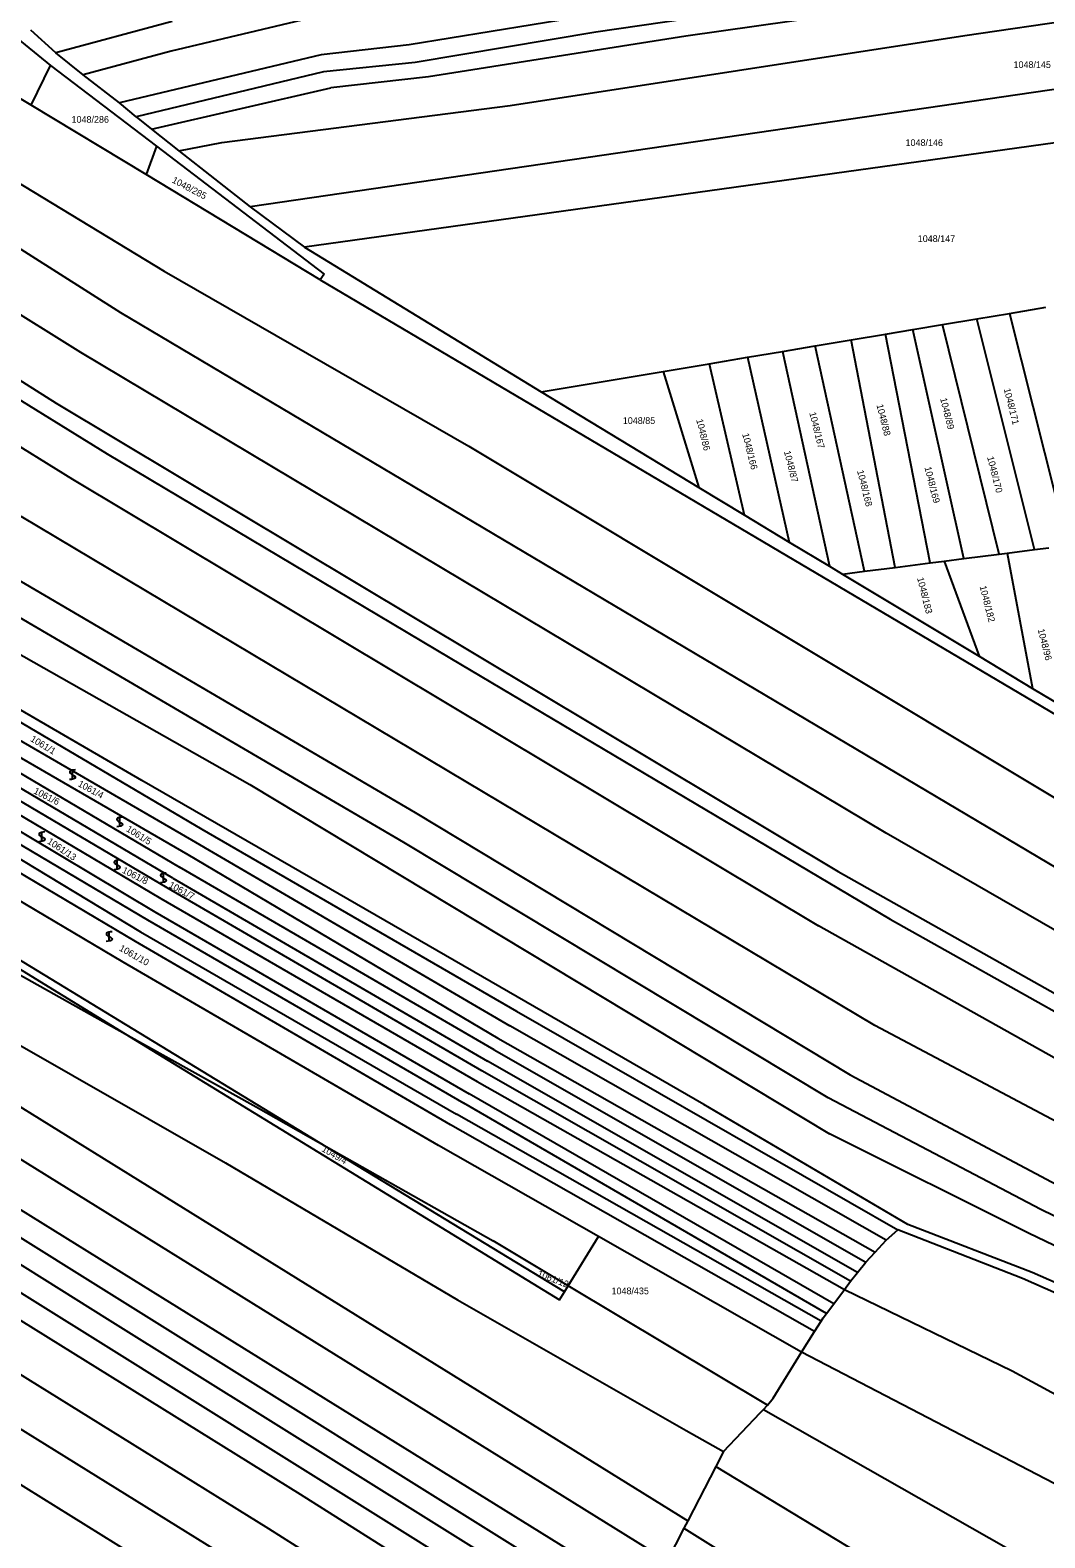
# Model space of a CAD drawing. Extents: x -580630 to -576196, y -1189024 to -1183567.
# Drawn here: x -577256.5 to -576999.1, y -1186079.1 to -1185696.6 of the extents above; entities that cross this region are included whole.
import ezdxf

# ---------------------------------------------------------------- set-up
doc = ezdxf.new("R2010")
doc.units = 0
for name, color, linetype in [('Vrstva 1', 7, 'Continuous'), ('Vrstva 18', 7, 'Continuous'), ('Vrstva 25', 7, 'Continuous'), ('Vrstva 6', 7, 'Continuous')]:
    doc.layers.add(name, color=color, linetype=linetype)

msp = doc.modelspace()

# ---------------------------------------------------------------- linework, layer by layer
at = {"layer": 'Vrstva 1'}
for p, q in [((-577303.7, -1185757.24), (-577249.9, -1185791.2)), ((-577274.45, -1185780.98), (-577236.99, -1185804.05)), ((-577249.9, -1185791.2), (-577051.47, -1185910.05)), ((-577236.99, -1185804.05), (-577150.08, -1185855.81)), ((-577293.97, -1185851.48), (-577213.01, -1185899.28)), ((-577228.19, -1185886.93), (-577287.34, -1185852.66)), ((-577150.08, -1185855.81), (-577038.32, -1185922.13)), ((-577182.52, -1185913.23), (-577228.19, -1185886.93)), ((-577183.37, -1185978.66), (-577320.56, -1185895.19)), ((-577321.42, -1185896.6), (-577232.4, -1185951.17)), ((-577213.01, -1185899.28), (-577133.11, -1185945.48)), ((-577051.47, -1185910.05), (-576916.55, -1185986.01)), ((-577085.63, -1185969.09), (-577182.52, -1185913.23)), ((-577345.25, -1185916.34), (-577217.75, -1185995.36)), ((-577223.86, -1186004.84), (-577351.3, -1185925.72)), ((-577038.32, -1185922.13), (-576946.61, -1185973.52)), ((-577230.22, -1186013.7), (-577357.71, -1185934.66)), ((-577234.43, -1186018.3), (-577361.66, -1185938.84)), ((-577364.21, -1185944.01), (-577236.98, -1186023.47)), ((-577275.08, -1185945.05), (-577206.93, -1185983.93)), ((-577133.11, -1185945.48), (-577036.36, -1186000.94)), ((-577239.95, -1186028.78), (-577367.18, -1185949.33)), ((-577232.4, -1185951.17), (-577122.21, -1186018.71)), ((-577033.87, -1185999.54), (-577085.63, -1185969.09)), ((-577120.94, -1186016.64), (-577183.37, -1185978.66)), ((-577206.93, -1185983.93), (-577148.08, -1186018.68)), ((-577217.75, -1185995.36), (-577089.68, -1186074.73)), ((-577297.81, -1185999.82), (-577187.98, -1186068.02)), ((-577039.32, -1186003.57), (-577036.36, -1186000.94)), ((-577004.76, -1186013.29), (-577036.36, -1186000.94)), ((-577002.32, -1186011.72), (-577033.87, -1185999.54)), ((-577094.94, -1186084.88), (-577223.86, -1186004.84)), ((-577120, -1186015.1), (-577112.36, -1186002.63)), ((-577060.82, -1186032), (-577112.36, -1186002.63)), ((-577042.14, -1186006.58), (-577039.32, -1186003.57)), ((-577195.96, -1186076.82), (-577305.79, -1186008.63)), ((-577046.64, -1186011.72), (-577044.52, -1186009.11)), ((-577044.52, -1186009.11), (-577042.14, -1186006.58)), ((-577099.92, -1186094.48), (-577230.22, -1186013.7)), ((-577048.35, -1186013.99), (-577046.64, -1186011.72)), ((-576968.65, -1186029.22), (-577004.76, -1186013.29)), ((-576961.08, -1186029.99), (-577002.32, -1186011.72)), ((-577314.04, -1186017.24), (-577204.22, -1186085.44)), ((-577122.21, -1186018.71), (-577120.94, -1186016.64)), ((-577120.94, -1186016.64), (-577120, -1186015.1)), ((-577052.62, -1186019.66), (-577049.92, -1186016.07)), ((-577049.92, -1186016.07), (-577048.35, -1186013.99)), ((-577102.98, -1186100.4), (-577234.43, -1186018.3)), ((-577148.08, -1186018.68), (-577090.07, -1186051.86)), ((-577054.49, -1186022.15), (-577052.62, -1186019.66)), ((-577236.98, -1186023.47), (-577105.63, -1186105.51)), ((-577057.5, -1186026.73), (-577055.85, -1186024.11)), ((-577055.85, -1186024.11), (-577055.29, -1186023.22)), ((-577055.29, -1186023.22), (-577054.49, -1186022.15)), ((-577209.88, -1186096.04), (-577319.71, -1186027.84)), ((-577108.43, -1186110.92), (-577239.95, -1186028.78)), ((-577060.82, -1186032), (-577057.5, -1186026.73)), ((-577090.07, -1186051.86), (-577080.57, -1186057.13)), ((-577080.57, -1186057.13), (-577082.58, -1186061.01)), ((-577082.58, -1186061.01), (-577089.68, -1186074.73)), ((-577187.98, -1186068.02), (-577111.29, -1186116.44)), ((-577089.68, -1186074.73), (-577090.66, -1186076.63)), ((-577116.55, -1186126.96), (-577195.96, -1186076.82)), ((-577090.66, -1186076.63), (-577094.94, -1186084.88))]:
    msp.add_line(p, q, dxfattribs=at)
at = {"layer": 'Vrstva 25'}
for points in [[(-577245.05, -1185884.22), (-577245.56, -1185884.28), (-577245.91, -1185884.33), (-577246.15, -1185884.41), (-577246.33, -1185884.52), (-577246.45, -1185884.61), (-577246.5, -1185884.78), (-577246.45, -1185885.01), (-577246.06, -1185885.33), (-577245.5, -1185885.64), (-577245.15, -1185885.91), (-577245.08, -1185886.11), (-577245.15, -1185886.31), (-577245.31, -1185886.44), (-577245.5, -1185886.51), (-577246.03, -1185886.64), (-577246.55, -1185886.71)], [(-577245.8, -1185886.72), (-577245.8, -1185885.45), (-577245.8, -1185884.22)], [(-577233.07, -1185896.21), (-577233.58, -1185896.27), (-577233.93, -1185896.32), (-577234.17, -1185896.4), (-577234.35, -1185896.51), (-577234.47, -1185896.6), (-577234.52, -1185896.77), (-577234.47, -1185897), (-577234.08, -1185897.32), (-577233.52, -1185897.63), (-577233.17, -1185897.9), (-577233.1, -1185898.1), (-577233.17, -1185898.3), (-577233.33, -1185898.43), (-577233.52, -1185898.5), (-577234.05, -1185898.63), (-577234.57, -1185898.7)], [(-577233.82, -1185898.71), (-577233.82, -1185897.44), (-577233.82, -1185896.21)], [(-577252.82, -1185899.99), (-577253.33, -1185900.05), (-577253.68, -1185900.1), (-577253.92, -1185900.18), (-577254.1, -1185900.29), (-577254.22, -1185900.38), (-577254.27, -1185900.55), (-577254.22, -1185900.78), (-577253.83, -1185901.1), (-577253.27, -1185901.41), (-577252.92, -1185901.68), (-577252.85, -1185901.88), (-577252.92, -1185902.08), (-577253.08, -1185902.21), (-577253.27, -1185902.28), (-577253.8, -1185902.41), (-577254.32, -1185902.48)], [(-577253.57, -1185902.49), (-577253.57, -1185901.22), (-577253.57, -1185899.99)], [(-577233.74, -1185907.09), (-577234.25, -1185907.15), (-577234.6, -1185907.2), (-577234.84, -1185907.28), (-577235.02, -1185907.39), (-577235.14, -1185907.48), (-577235.19, -1185907.65), (-577235.14, -1185907.88), (-577234.75, -1185908.2), (-577234.19, -1185908.51), (-577233.84, -1185908.78), (-577233.77, -1185908.98), (-577233.84, -1185909.18), (-577234, -1185909.31), (-577234.19, -1185909.38), (-577234.72, -1185909.51), (-577235.24, -1185909.58)], [(-577234.49, -1185909.59), (-577234.49, -1185908.32), (-577234.49, -1185907.09)], [(-577221.98, -1185910.42), (-577222.49, -1185910.48), (-577222.84, -1185910.53), (-577223.08, -1185910.61), (-577223.26, -1185910.72), (-577223.38, -1185910.81), (-577223.43, -1185910.98), (-577223.38, -1185911.21), (-577222.99, -1185911.53), (-577222.43, -1185911.84), (-577222.08, -1185912.11), (-577222.01, -1185912.31), (-577222.08, -1185912.51), (-577222.24, -1185912.64), (-577222.43, -1185912.71), (-577222.96, -1185912.84), (-577223.48, -1185912.91)], [(-577222.73, -1185912.92), (-577222.73, -1185911.65), (-577222.73, -1185910.42)], [(-577235.73, -1185925.29), (-577236.24, -1185925.35), (-577236.59, -1185925.4), (-577236.83, -1185925.48), (-577237.01, -1185925.59), (-577237.13, -1185925.68), (-577237.18, -1185925.85), (-577237.13, -1185926.08), (-577236.74, -1185926.4), (-577236.18, -1185926.71), (-577235.83, -1185926.98), (-577235.76, -1185927.18), (-577235.83, -1185927.38), (-577235.99, -1185927.51), (-577236.18, -1185927.58), (-577236.71, -1185927.71), (-577237.23, -1185927.78)], [(-577236.48, -1185927.79), (-577236.48, -1185926.52), (-577236.48, -1185925.29)]]:
    msp.add_lwpolyline(points, dxfattribs=at)
at = {"layer": 'Vrstva 6'}
for p, q in [((-576983.74, -1185678.08), (-577112.96, -1185697.08)), ((-576979.91, -1185682.42), (-577090.16, -1185698.13)), ((-577019.4, -1185697.9), (-576907.07, -1185681.51)), ((-577275.07, -1185686.23), (-577251.38, -1185705.57)), ((-577097.93, -1185690.15), (-577160.35, -1185700.29)), ((-577220.53, -1185694.36), (-577250, -1185702.34)), ((-577184.38, -1185693.3), (-577220.79, -1185701.87)), ((-577250, -1185702.34), (-577256.38, -1185696.55)), ((-576893.95, -1185696.59), (-577200.7, -1185741.37)), ((-577112.96, -1185697.08), (-577158.87, -1185704.8)), ((-577090.16, -1185698.13), (-577155.42, -1185708.4)), ((-577134.72, -1185715.7), (-577019.4, -1185697.9)), ((-577243.04, -1185707.87), (-577250, -1185702.34)), ((-577220.79, -1185701.87), (-577243.04, -1185707.87)), ((-577182.73, -1185702.8), (-577233.84, -1185715.04)), ((-577160.35, -1185700.29), (-577182.73, -1185702.8)), ((-577256.28, -1185715.58), (-577274.35, -1185704.86)), ((-577256.28, -1185715.58), (-577251.38, -1185705.57)), ((-577251.38, -1185705.57), (-577224.51, -1185726.03)), ((-577233.84, -1185715.04), (-577243.04, -1185707.87)), ((-577182.11, -1185707.15), (-577229.64, -1185718.6)), ((-577158.87, -1185704.8), (-577182.11, -1185707.15)), ((-577225.74, -1185721.67), (-577180.26, -1185711.17)), ((-576886.54, -1185709.86), (-577186.89, -1185751.6)), ((-577155.42, -1185708.4), (-577180.26, -1185711.17)), ((-577229.64, -1185718.6), (-577233.84, -1185715.04)), ((-577227.08, -1185733.22), (-577256.28, -1185715.58)), ((-577229.64, -1185718.6), (-577225.74, -1185721.67)), ((-577207.9, -1185725.04), (-577134.72, -1185715.7)), ((-577280.94, -1185722.24), (-577222.55, -1185757.69)), ((-577225.74, -1185721.67), (-577218.77, -1185727.15)), ((-577224.51, -1185726.03), (-577227.08, -1185733.22)), ((-577224.51, -1185726.03), (-577181.96, -1185758.44)), ((-577218.77, -1185727.15), (-577207.9, -1185725.04)), ((-577243.71, -1185778.38), (-577320.7, -1185730.31)), ((-577218.77, -1185727.15), (-577200.7, -1185741.37)), ((-577290.69, -1185731.97), (-577233.58, -1185768.21)), ((-577182.94, -1185759.88), (-577227.08, -1185733.22)), ((-577200.7, -1185741.37), (-577186.89, -1185751.6)), ((-577186.89, -1185751.6), (-577126.9, -1185788.33)), ((-577222.55, -1185757.69), (-577145.19, -1185802.12)), ((-577181.96, -1185758.44), (-577182.94, -1185759.88)), ((-577182.94, -1185759.88), (-576902.8, -1185925.6)), ((-577233.58, -1185768.21), (-576995.84, -1185909.24)), ((-577016.36, -1185769.83), (-577008.05, -1185768.44)), ((-577008.05, -1185768.44), (-576998.79, -1185766.89)), ((-577008.05, -1185768.44), (-576993.27, -1185827.27)), ((-577312.39, -1185769.46), (-577245.76, -1185810.46)), ((-577039.49, -1185773.7), (-577032.56, -1185772.54)), ((-577032.56, -1185772.54), (-577025.01, -1185771.28)), ((-577019.66, -1185830.64), (-577032.56, -1185772.54)), ((-577025.01, -1185771.28), (-577016.36, -1185769.83)), ((-577010.65, -1185829.49), (-577025.01, -1185771.28)), ((-577001.68, -1185828.35), (-577016.36, -1185769.83)), ((-577065.6, -1185778.07), (-577057.32, -1185776.69)), ((-577057.32, -1185776.69), (-577048.2, -1185775.16)), ((-577044.86, -1185833.86), (-577057.32, -1185776.69)), ((-577048.2, -1185775.16), (-577039.49, -1185773.7)), ((-577037.03, -1185832.86), (-577048.2, -1185775.16)), ((-577028.15, -1185831.73), (-577039.49, -1185773.7)), ((-577039.32, -1185900.33), (-577243.71, -1185778.38)), ((-577084.26, -1185781.19), (-577074.54, -1185779.57)), ((-577074.54, -1185779.57), (-577065.6, -1185778.07)), ((-577074.54, -1185779.57), (-577063.93, -1185826.43)), ((-577065.6, -1185778.07), (-577053.75, -1185832.59)), ((-577126.9, -1185788.33), (-577095.93, -1185783.15)), ((-577095.93, -1185783.15), (-577084.26, -1185781.19)), ((-577095.93, -1185783.15), (-577086.83, -1185812.58)), ((-577084.26, -1185781.19), (-577075.39, -1185819.5)), ((-577126.9, -1185788.33), (-577086.83, -1185812.58)), ((-577145.19, -1185802.12), (-576984.99, -1185898.27)), ((-577245.76, -1185810.46), (-577056.47, -1185923.83)), ((-577086.83, -1185812.58), (-577075.39, -1185819.5)), ((-577283.95, -1185821.7), (-577158.88, -1185895.09)), ((-577042.21, -1185949.09), (-577258.82, -1185819.94)), ((-577075.39, -1185819.5), (-577063.93, -1185826.43)), ((-577063.93, -1185826.43), (-577053.75, -1185832.59)), ((-577019.66, -1185830.64), (-577010.65, -1185829.49)), ((-577010.65, -1185829.49), (-577008.59, -1185829.23)), ((-577008.59, -1185829.23), (-577001.68, -1185828.35)), ((-577008.59, -1185829.23), (-577002.18, -1185863.56)), ((-577001.68, -1185828.35), (-576998.07, -1185827.89)), ((-577161.68, -1185902.63), (-577283.55, -1185831.4)), ((-577053.75, -1185832.59), (-577050.45, -1185834.58)), ((-577050.45, -1185834.58), (-577044.86, -1185833.86)), ((-577044.86, -1185833.86), (-577037.03, -1185832.86)), ((-577037.03, -1185832.86), (-577028.15, -1185831.73)), ((-577028.15, -1185831.73), (-577024.65, -1185831.28)), ((-577024.65, -1185831.28), (-577019.66, -1185830.64)), ((-577024.65, -1185831.28), (-577015.76, -1185855.4)), ((-577050.45, -1185834.58), (-577015.76, -1185855.4)), ((-577286.04, -1185839.69), (-577200.77, -1185887.92)), ((-577296.24, -1185855.22), (-577215.58, -1185901.99)), ((-577015.76, -1185855.4), (-577002.18, -1185863.56)), ((-577298.21, -1185858.46), (-577216.51, -1185905.71)), ((-577220.36, -1185911.73), (-577301.47, -1185863.82)), ((-577299.75, -1185860.99), (-577218.68, -1185908.88)), ((-577002.18, -1185863.56), (-576989.4, -1185871.23)), ((-577221.8, -1185914.16), (-577302.94, -1185866.24)), ((-577306.3, -1185871.76), (-577224.92, -1185920.21)), ((-577304.48, -1185868.77), (-577223.39, -1185916.89)), ((-577307.8, -1185874.23), (-577226.8, -1185922.27)), ((-577229.83, -1185927.75), (-577311.13, -1185879.7)), ((-577309.19, -1185876.51), (-577228.55, -1185925.33)), ((-577232.92, -1185932.98), (-577314.29, -1185884.89)), ((-577200.77, -1185887.92), (-577053.68, -1185976.55)), ((-577158.88, -1185895.09), (-577048.47, -1185961.62)), ((-577215.58, -1185901.99), (-577134.85, -1185949.16)), ((-577054.08, -1185967.44), (-577161.68, -1185902.63)), ((-576910.36, -1185974.42), (-577039.32, -1185900.33)), ((-577216.51, -1185905.71), (-577137.88, -1185952.3)), ((-577138.8, -1185955.27), (-577218.68, -1185908.88)), ((-577141.91, -1185960.63), (-577221.8, -1185914.16)), ((-577220.36, -1185911.73), (-577140.46, -1185958.14)), ((-577223.39, -1185916.89), (-577143.07, -1185963.28)), ((-577224.92, -1185920.21), (-577145.15, -1185966.41)), ((-577228.55, -1185925.33), (-577148.37, -1185971.61)), ((-577226.8, -1185922.27), (-577146.51, -1185968.83)), ((-576923.17, -1185998.51), (-577056.47, -1185923.83)), ((-577149.85, -1185974.27), (-577229.83, -1185927.75)), ((-577267.37, -1185931.63), (-577232.4, -1185951.17)), ((-577152.91, -1185979.53), (-577232.92, -1185932.98)), ((-577232.4, -1185951.17), (-577199.19, -1185969.72)), ((-577137.88, -1185952.3), (-577042.14, -1186006.58)), ((-577039.32, -1186003.57), (-577134.85, -1185949.16)), ((-576928.81, -1186009.18), (-577042.21, -1185949.09)), ((-577138.8, -1185955.27), (-577044.52, -1186009.11)), ((-577046.64, -1186011.72), (-577140.46, -1185958.14)), ((-577143.07, -1185963.28), (-577049.92, -1186016.07)), ((-577048.35, -1186013.99), (-577141.91, -1185960.63)), ((-577048.47, -1185961.62), (-576991.98, -1185991.65)), ((-577052.62, -1186019.66), (-577145.15, -1185966.41)), ((-577000.07, -1185995.8), (-577054.08, -1185967.44)), ((-577199.19, -1185969.72), (-577183.37, -1185978.66)), ((-577055.85, -1186024.11), (-577148.37, -1185971.61)), ((-577054.49, -1186022.15), (-577146.51, -1185968.83)), ((-577057.5, -1186026.73), (-577149.85, -1185974.27)), ((-577183.37, -1185978.66), (-577139.06, -1186003.69)), ((-577003.19, -1186001.81), (-577053.68, -1185976.55)), ((-577112.36, -1186002.63), (-577152.91, -1185979.53)), ((-576937.64, -1186025.91), (-577000.07, -1185995.8)), ((-576940.78, -1186031.85), (-577003.19, -1186001.81)), ((-577120, -1186015.1), (-577139.06, -1186003.69)), ((-577069.42, -1186045.39), (-577120, -1186015.1)), ((-577049.92, -1186016.07), (-577007.38, -1186036.72)), ((-577067.97, -1186043.63), (-577060.82, -1186032)), ((-576831.98, -1186150.82), (-577060.82, -1186032)), ((-577007.38, -1186036.72), (-576984.49, -1186049.1)), ((-577069.42, -1186045.39), (-577067.97, -1186043.63)), ((-577080.57, -1186057.13), (-577071.3, -1186047.38)), ((-577071.3, -1186047.38), (-577070.43, -1186046.47)), ((-577070.43, -1186046.47), (-577069.42, -1186045.39)), ((-577070.43, -1186046.47), (-577000.29, -1186086.43)), ((-577082.58, -1186061.01), (-577006.87, -1186106.72)), ((-577090.66, -1186076.63), (-576925.68, -1186179.55))]:
    msp.add_line(p, q, dxfattribs=at)

# ---------------------------------------------------------------- texts
at = {"layer": 'Vrstva 18'}
for s, p in [('1048/145', (-577007.015, -1185706.17)), ('1048/286', (-577246.027, -1185720.07)), ('1048/146', (-577034.408, -1185725.96)), ('1048/147', (-577031.318, -1185750.32)), ('1048/85', (-577106.151, -1185796.47)), ('1048/435', (-577109.02, -1186017.27))]:
    msp.add_text(s, height=1.7, dxfattribs=at).set_placement(p)
for s, rotation, p in [('1048/285', 332.14363, (-577220.703, -1185735.138)), ('1048/171', 284.18707, (-577009.506, -1185787.636)), ('1048/88', 284.18707, (-577041.799, -1185791.675)), ('1048/89', 284.18707, (-577025.654, -1185790.065)), ('1048/86', 284.18707, (-577087.554, -1185795.445)), ('1048/167', 284.18707, (-577058.861, -1185793.679)), ('1048/166', 284.18707, (-577075.881, -1185799.02)), ('1048/87', 284.18707, (-577065.284, -1185803.494)), ('1048/170', 284.18707, (-577013.727, -1185804.913)), ('1048/168', 284.18707, (-577046.746, -1185808.39)), ('1048/169', 284.18707, (-577029.611, -1185807.53)), ('1048/183', 284.18707, (-577031.509, -1185835.579)), ('1048/182', 284.18707, (-577015.625, -1185837.722)), ('1048/96', 284.18707, (-577000.887, -1185848.661)), ('1061/1', 328.87778, (-577256.628, -1185876.835)), ('1061/4', 331.45608, (-577244.583, -1185888.28)), ('1061/6', 333.34684, (-577255.816, -1185890.141)), ('1061/5', 328.13293, (-577232.322, -1185899.682)), ('1061/13', 326.12758, (-577252.353, -1185902.767)), ('1061/8', 333.46144, (-577233.377, -1185910.258)), ('1061/7', 331.91445, (-577221.521, -1185913.973)), ('1061/10', 330.31017, (-577234.11, -1185929.957)), ('1049/4', 329.67992, (-577182.731, -1185980.881)), ('1061/12', 339.01913, (-577127.982, -1186012.705))]:
    msp.add_text(s, height=1.7, rotation=rotation, dxfattribs=at).set_placement(p)

doc.saveas('drawing.dxf')
